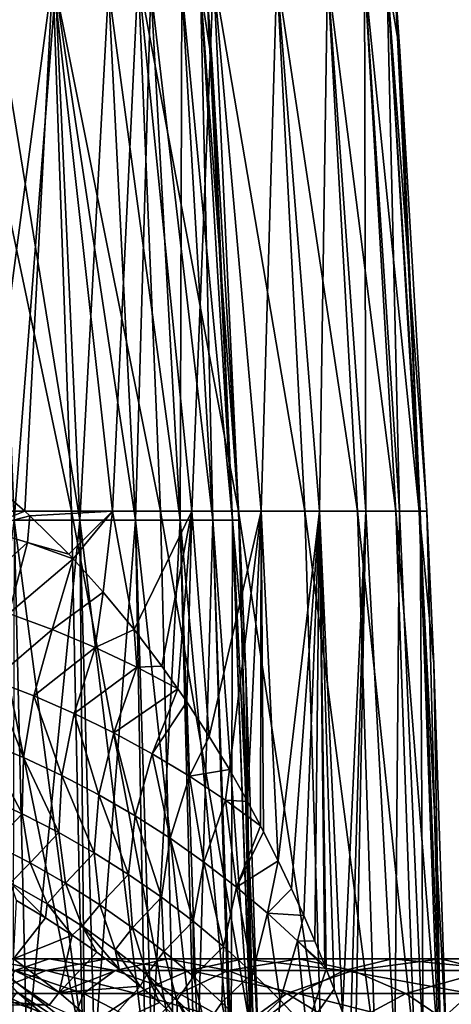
# Model space of a CAD drawing. Header units: metres. Extents: x -62 to 300, y -109 to 109.
# Tile 389 of 656: x 7.59 to 15.16, y 10.18 to 27.45. Entities that reach past the tile are written whole.
import ezdxf

# ---------------------------------------------------------------- set-up
doc = ezdxf.new("R2010")
doc.units = ezdxf.units.M
doc.layers.add('solid_500635', color=7, linetype='CONTINUOUS')

msp = doc.modelspace()

# ---------------------------------------------------------------- linework, layer by layer
at = {"layer": 'solid_500635'}
for points in [[(7.001509, 19.409229, -12.934545), (6.517804, 28.239803, -12.578791), (8.169909, 28.239803, -11.574123)], [(6.517804, 28.239803, 12.578791), (6.77978, 18.826296, 13.084382), (8.498289, 18.826296, 12.039333)], [(8.169909, 28.239803, 11.574123), (6.517804, 28.239803, 12.578791), (8.498289, 18.826296, 12.039333)], [(7.679565, 18.827463, -12.577324), (7.001509, 19.409229, -12.934545), (8.169909, 28.239803, -11.574123)], [(9.217289, 18.826296, -11.498176), (7.679565, 18.827463, -12.577324), (8.169909, 28.239803, -11.574123)], [(9.217289, 18.826296, -11.498176), (8.169909, 28.239803, -11.574123), (9.669823, 28.239803, -10.353852)], [(8.169909, 28.239803, 11.574123), (8.498289, 18.826296, 12.039333), (10.058492, 18.826296, 10.770015)], [(9.669823, 28.239803, 10.353852), (8.169909, 28.239803, 11.574123), (10.058492, 18.826296, 10.770015)], [(10.608264, 18.826296, -10.228939), (9.217289, 18.826296, -11.498176), (9.669823, 28.239803, -10.353852)], [(10.608264, 18.826296, -10.228939), (9.669823, 28.239803, -10.353852), (10.989607, 28.239803, -8.940708)], [(9.669823, 28.239803, 10.353852), (10.058492, 18.826296, 10.770015), (11.431323, 18.826296, 9.300071)], [(10.989607, 28.239803, 8.940708), (9.669823, 28.239803, 10.353852), (11.431323, 18.826296, 9.300071)], [(11.826034, 18.826296, -8.79269), (10.608264, 18.826296, -10.228939), (10.989607, 28.239803, -8.940708)], [(11.826034, 18.826296, -8.79269), (10.989607, 28.239803, -8.940708), (12.104675, 28.239803, -7.361016)], [(10.989607, 28.239803, 8.940708), (11.431323, 18.826296, 9.300071), (12.59121, 18.826296, 7.656885)], [(12.104675, 28.239803, 7.361016), (10.989607, 28.239803, 8.940708), (12.59121, 18.826296, 7.656885)], [(12.850714, 18.826296, -7.212878), (11.826034, 18.826296, -8.79269), (12.104675, 28.239803, -7.361016)], [(12.850714, 18.826296, -7.212878), (12.104675, 28.239803, -7.361016), (12.994257, 28.239803, -5.644202)], [(12.104675, 28.239803, 7.361016), (12.59121, 18.826296, 7.656885), (13.516547, 18.826296, 5.871065)], [(12.994257, 28.239803, 5.644202), (12.104675, 28.239803, 7.361016), (13.516547, 18.826296, 5.871065)], [(13.665575, 18.826296, -5.515299), (12.850714, 18.826296, -7.212878), (12.994257, 28.239803, -5.644202)], [(13.665575, 18.826296, -5.515299), (12.994257, 28.239803, -5.644202), (13.64178, 28.239803, -3.822248)], [(12.994257, 28.239803, 5.644202), (13.516547, 18.826296, 5.871065), (14.190097, 18.826296, 3.975879)], [(13.64178, 28.239803, 3.822248), (12.994257, 28.239803, 5.644202), (14.190097, 18.826296, 3.975879)], [(14.257312, 18.826296, -3.727669), (13.64178, 28.239803, -3.822248), (14.035182, 28.239803, -1.929091)], [(14.257312, 18.826296, -3.727669), (13.665575, 18.826296, -5.515299), (13.64178, 28.239803, -3.822248)], [(13.64178, 28.239803, 3.822248), (14.190097, 18.826296, 3.975879), (14.599312, 18.826296, 2.006629)], [(14.035182, 28.239803, 1.929091), (13.64178, 28.239803, 3.822248), (14.599312, 18.826296, 2.006629)], [(14.616263, 18.826296, -1.879176), (14.035182, 28.239803, -1.929091), (14.167135, 28.239803)], [(14.616263, 18.826296, -1.879176), (14.257312, 18.826296, -3.727669), (14.035182, 28.239803, -1.929091)], [(14.035182, 28.239803, 1.929091), (14.262333, 26.897242), (14.167135, 28.239803)], [(14.035182, 28.239803, 1.929091), (14.736568, 18.826296), (14.262333, 26.897242)], [(14.035182, 28.239803, 1.929091), (14.599312, 18.826296, 2.006629), (14.736568, 18.826296)], [(14.262333, 26.897242), (14.616263, 18.826296, -1.879176), (14.167135, 28.239803)], [(7.491882, 18.666904, 8.646093), (7.12214, 28.000711, 8.219388), (8.219388, 28.000711, 7.12214)], [(7.12214, 28.000711, -8.219388), (7.491882, 18.666904, -8.646093), (8.646093, 18.666904, -7.491882)], [(8.219388, 28.000711, -7.12214), (7.12214, 28.000711, -8.219388), (8.646093, 18.666904, -7.491882)], [(8.646093, 18.666904, 7.491882), (7.491882, 18.666904, 8.646093), (8.219388, 28.000711, 7.12214)], [(8.646093, 18.666904, 7.491882), (8.219388, 28.000711, 7.12214), (9.149312, 28.000711, 5.879906)], [(8.219388, 28.000711, -7.12214), (8.646093, 18.666904, -7.491882), (9.624294, 18.666904, -6.185158)], [(9.149312, 28.000711, -5.879906), (8.219388, 28.000711, -7.12214), (9.624294, 18.666904, -6.185158)], [(9.624294, 18.666904, 6.185158), (8.646093, 18.666904, 7.491882), (9.149312, 28.000711, 5.879906)], [(9.624294, 18.666904, 6.185158), (9.149312, 28.000711, 5.879906), (9.892983, 28.000711, 4.517974)], [(9.149312, 28.000711, -5.879906), (9.624294, 18.666904, -6.185158), (10.406572, 18.666904, -4.752522)], [(9.892983, 28.000711, -4.517974), (9.149312, 28.000711, -5.879906), (10.406572, 18.666904, -4.752522)], [(10.406572, 18.666904, 4.752522), (9.624294, 18.666904, 6.185158), (9.892983, 28.000711, 4.517974)], [(10.406572, 18.666904, 4.752522), (9.892983, 28.000711, 4.517974), (10.435262, 28.000711, 3.064069)], [(9.892983, 28.000711, -4.517974), (10.406572, 18.666904, -4.752522), (10.977003, 18.666904, -3.223139)], [(10.435262, 28.000711, -3.064069), (9.892983, 28.000711, -4.517974), (10.977003, 18.666904, -3.223139)], [(10.977003, 18.666904, 3.223139), (10.406572, 18.666904, 4.752522), (10.435262, 28.000711, 3.064069)], [(10.977003, 18.666904, 3.223139), (10.435262, 28.000711, 3.064069), (10.765108, 28.000711, 1.547789)], [(10.435262, 28.000711, -3.064069), (10.977003, 18.666904, -3.223139), (11.323974, 18.666904, -1.628142)], [(10.765108, 28.000711, -1.547789), (10.435262, 28.000711, -3.064069), (11.323974, 18.666904, -1.628142)], [(11.323974, 18.666904, 1.628142), (10.765108, 28.000711, 1.547789), (10.875809, 28.000711)], [(11.323974, 18.666904, 1.628142), (10.977003, 18.666904, 3.223139), (10.765108, 28.000711, 1.547789)], [(10.765108, 28.000711, -1.547789), (10.9702, 26.669518), (10.875809, 28.000711)], [(10.765108, 28.000711, -1.547789), (11.44042, 18.666904), (10.9702, 26.669518)], [(10.765108, 28.000711, -1.547789), (11.323974, 18.666904, -1.628142), (11.44042, 18.666904)], [(10.9702, 26.669518), (11.323974, 18.666904, 1.628142), (10.875809, 28.000711)], [(14.262333, 26.897242), (14.736568, 18.826296), (14.616263, 18.826296, -1.879176)], [(10.9702, 26.669518), (11.44042, 18.666904), (11.323974, 18.666904, 1.628142)], [(6.910528, 18.524807, -13.082123), (7.001509, 19.409229, -12.934545), (7.679565, 18.827463, -12.577324)], [(6.910528, 18.524807, -13.082123), (7.679565, 18.827463, -12.577324), (7.768233, 18.745173, -12.527426)], [(7.768233, 18.745173, -12.527426), (7.679565, 18.827463, -12.577324), (9.217289, 18.826296, -11.498176)], [(7.713636, 9.322167, 8.902011), (6.368235, 9.322167, 9.909166), (7.491882, 18.666904, 8.646093)], [(6.77978, 18.826296, 13.084382), (6.936902, 9.401768, 13.387612), (8.695237, 9.401768, 12.318344)], [(8.498289, 18.826296, 12.039333), (6.77978, 18.826296, 13.084382), (8.695237, 9.401768, 12.318344)], [(6.910528, 18.524807, -13.082123), (7.768233, 18.745173, -12.527426), (7.723671, 18.275021, -12.594853)], [(7.491882, 18.666904, -8.646093), (7.468592, 9.322167, -9.108574), (8.724834, 9.322167, -7.913485)], [(7.713636, 9.322167, 8.902011), (7.491882, 18.666904, 8.646093), (8.646093, 18.666904, 7.491882)], [(8.646093, 18.666904, -7.491882), (7.491882, 18.666904, -8.646093), (8.724834, 9.322167, -7.913485)], [(8.902011, 9.322167, 7.713636), (7.713636, 9.322167, 8.902011), (8.646093, 18.666904, 7.491882)], [(7.723671, 18.275021, -12.594853), (7.768233, 18.745173, -12.527426), (8.449534, 18.071903, -12.117207)], [(8.449534, 18.071903, -12.117207), (7.768233, 18.745173, -12.527426), (9.217289, 18.826296, -11.498176)], [(8.52974, 17.988594, -12.065606), (8.449534, 18.071903, -12.117207), (9.217289, 18.826296, -11.498176)], [(8.498289, 18.826296, 12.039333), (8.695237, 9.401768, 12.318344), (10.291596, 9.401768, 11.019609)], [(10.058492, 18.826296, 10.770015), (8.498289, 18.826296, 12.039333), (10.291596, 9.401768, 11.019609)], [(9.054617, 17.408625, -11.710209), (8.52974, 17.988594, -12.065606), (9.217289, 18.826296, -11.498176)], [(8.902011, 9.322167, 7.713636), (8.646093, 18.666904, 7.491882), (9.624294, 18.666904, 6.185158)], [(8.646093, 18.666904, -7.491882), (8.724834, 9.322167, -7.913485), (9.792025, 9.322167, -6.546926)], [(9.624294, 18.666904, -6.185158), (8.646093, 18.666904, -7.491882), (9.792025, 9.322167, -6.546926)], [(9.909166, 9.322167, 6.368235), (8.902011, 9.322167, 7.713636), (9.624294, 18.666904, 6.185158)], [(9.595858, 16.754028, -11.308648), (9.054617, 17.408625, -11.710209), (9.217289, 18.826296, -11.498176)], [(9.595858, 16.754028, -11.308648), (9.217289, 18.826296, -11.498176), (10.608264, 18.826296, -10.228939)], [(10.083865, 16.109718, -10.912783), (9.595858, 16.754028, -11.308648), (10.608264, 18.826296, -10.228939)], [(9.909166, 9.322167, 6.368235), (9.624294, 18.666904, 6.185158), (10.406572, 18.666904, 4.752522)], [(9.624294, 18.666904, -6.185158), (9.792025, 9.322167, -6.546926), (10.647039, 9.322167, -5.038506)], [(10.406572, 18.666904, -4.752522), (9.624294, 18.666904, -6.185158), (10.647039, 9.322167, -5.038506)], [(10.7146, 9.322167, 4.893194), (9.909166, 9.322167, 6.368235), (10.406572, 18.666904, 4.752522)], [(10.058492, 18.826296, 10.770015), (10.291596, 9.401768, 11.019609), (11.696243, 9.401768, 9.5156)], [(11.431323, 18.826296, 9.300071), (10.058492, 18.826296, 10.770015), (11.696243, 9.401768, 9.5156)], [(10.366788, 15.710565, -10.667133), (10.083865, 16.109718, -10.912783), (10.608264, 18.826296, -10.228939)], [(10.522658, 15.483098, -10.526289), (10.366788, 15.710565, -10.667133), (10.608264, 18.826296, -10.228939)], [(10.7146, 9.322167, 4.893194), (10.406572, 18.666904, 4.752522), (10.977003, 18.666904, 3.223139)], [(10.406572, 18.666904, -4.752522), (10.647039, 9.322167, -5.038506), (11.271352, 9.322167, -3.42091)], [(10.977003, 18.666904, -3.223139), (10.406572, 18.666904, -4.752522), (11.271352, 9.322167, -3.42091)], [(10.915764, 14.876837, -10.15279), (10.522658, 15.483098, -10.526289), (10.608264, 18.826296, -10.228939)], [(10.915764, 14.876837, -10.15279), (10.608264, 18.826296, -10.228939), (11.826034, 18.826296, -8.79269)], [(11.301914, 9.322167, 3.318542), (10.7146, 9.322167, 4.893194), (10.977003, 18.666904, 3.223139)], [(11.269158, 14.294381, -9.792338), (10.915764, 14.876837, -10.15279), (11.826034, 18.826296, -8.79269)], [(11.301914, 9.322167, 3.318542), (10.977003, 18.666904, 3.223139), (11.323974, 18.666904, 1.628142)], [(10.977003, 18.666904, -3.223139), (11.271352, 9.322167, -3.42091), (11.651433, 9.322167, -1.729189)], [(11.323974, 18.666904, -1.628142), (10.977003, 18.666904, -3.223139), (11.651433, 9.322167, -1.729189)], [(11.585601, 13.736415, -9.44762), (11.269158, 14.294381, -9.792338), (11.826034, 18.826296, -8.79269)], [(11.659155, 9.322167, 1.676333), (11.301914, 9.322167, 3.318542), (11.323974, 18.666904, 1.628142)], [(11.659155, 9.322167, 1.676333), (11.323974, 18.666904, 1.628142), (11.44042, 18.666904)], [(11.323974, 18.666904, -1.628142), (11.559745, 16.009855), (11.44042, 18.666904)], [(11.323974, 18.666904, -1.628142), (11.779049, 9.322167), (11.559745, 16.009855)], [(11.323974, 18.666904, -1.628142), (11.651433, 9.322167, -1.729189), (11.779049, 9.322167)], [(11.431323, 18.826296, 9.300071), (11.696243, 9.401768, 9.5156), (12.883012, 9.401768, 7.834333)], [(12.59121, 18.826296, 7.656885), (11.431323, 18.826296, 9.300071), (12.883012, 9.401768, 7.834333)], [(11.559745, 16.009855), (11.659155, 9.322167, 1.676333), (11.44042, 18.666904)], [(11.816131, 13.308127, -9.18191), (11.585601, 13.736415, -9.44762), (11.826034, 18.826296, -8.79269)], [(11.871106, 13.202764, -9.11661), (11.816131, 13.308127, -9.18191), (11.826034, 18.826296, -8.79269)], [(12.127996, 12.692999, -8.800848), (11.826034, 18.826296, -8.79269), (12.850714, 18.826296, -7.212878)], [(12.127996, 12.692999, -8.800848), (11.871106, 13.202764, -9.11661), (11.826034, 18.826296, -8.79269)], [(12.361481, 12.20448, -8.497358), (12.127996, 12.692999, -8.800848), (12.850714, 18.826296, -7.212878)], [(12.573392, 11.736562, -8.206865), (12.361481, 12.20448, -8.497358), (12.850714, 18.826296, -7.212878)], [(12.767215, 11.286845, -7.927186), (12.573392, 11.736562, -8.206865), (12.850714, 18.826296, -7.212878)], [(12.59121, 18.826296, 7.656885), (12.883012, 9.401768, 7.834333), (13.829793, 9.401768, 6.007127)], [(13.516547, 18.826296, 5.871065), (12.59121, 18.826296, 7.656885), (13.829793, 9.401768, 6.007127)], [(12.94438, 10.854982, -7.658594), (12.767215, 11.286845, -7.927186), (12.850714, 18.826296, -7.212878)], [(13.255764, 10.041347, -7.152099), (12.850714, 18.826296, -7.212878), (13.665575, 18.826296, -5.515299)], [(12.970071, 10.790668, -7.618531), (12.94438, 10.854982, -7.658594), (12.850714, 18.826296, -7.212878)], [(13.106702, 10.440172, -7.40044), (12.970071, 10.790668, -7.618531), (12.850714, 18.826296, -7.212878)], [(13.255764, 10.041347, -7.152099), (13.106702, 10.440172, -7.40044), (12.850714, 18.826296, -7.212878)], [(13.392694, 9.658046, -6.913432), (13.255764, 10.041347, -7.152099), (13.665575, 18.826296, -5.515299)], [(13.392694, 9.658046, -6.913432), (13.665575, 18.826296, -5.515299), (13.481404, 9.400354, -6.75289)], [(13.481404, 9.400354, -6.75289), (13.665575, 18.826296, -5.515299), (14.172503, 9.401768, -5.146739)], [(13.516547, 18.826296, 5.871065), (13.829793, 9.401768, 6.007127), (14.518952, 9.401768, 4.068019)], [(14.190097, 18.826296, 3.975879), (13.516547, 18.826296, 5.871065), (14.518952, 9.401768, 4.068019)], [(14.172503, 9.401768, -5.146739), (13.665575, 18.826296, -5.515299), (14.257312, 18.826296, -3.727669)], [(14.172503, 9.401768, -5.146739), (14.257312, 18.826296, -3.727669), (14.673335, 9.401768, -3.470157)], [(14.190097, 18.826296, 3.975879), (14.518952, 9.401768, 4.068019), (14.937651, 9.401768, 2.053133)], [(14.599312, 18.826296, 2.006629), (14.190097, 18.826296, 3.975879), (14.937651, 9.401768, 2.053133)], [(14.673335, 9.401768, -3.470157), (14.257312, 18.826296, -3.727669), (14.616263, 18.826296, -1.879176)], [(14.599312, 18.826296, 2.006629), (14.856912, 16.146561), (14.736568, 18.826296)], [(14.599312, 18.826296, 2.006629), (15.078089, 9.401768), (14.856912, 16.146561)], [(14.599312, 18.826296, 2.006629), (14.937651, 9.401768, 2.053133), (15.078089, 9.401768)], [(14.976559, 9.401768, -1.746841), (14.616263, 18.826296, -1.879176), (14.736568, 18.826296)], [(14.673335, 9.401768, -3.470157), (14.616263, 18.826296, -1.879176), (14.976559, 9.401768, -1.746841)], [(14.856912, 16.146561), (14.976559, 9.401768, -1.746841), (14.736568, 18.826296)], [(6.910528, 18.524807, -13.082123), (7.723671, 18.275021, -12.594853), (6.623574, 17.275433, -13.588292)], [(7.723671, 18.275021, -12.594853), (7.39771, 17.029284, -13.078799), (6.623574, 17.275433, -13.588292)], [(7.723671, 18.275021, -12.594853), (8.52974, 17.988594, -12.065606), (7.39771, 17.029284, -13.078799)], [(7.723671, 18.275021, -12.594853), (8.449534, 18.071903, -12.117207), (8.52974, 17.988594, -12.065606)], [(7.39771, 17.029284, -13.078799), (8.52974, 17.988594, -12.065606), (8.161333, 16.749327, -12.528806)], [(8.161333, 16.749327, -12.528806), (8.52974, 17.988594, -12.065606), (9.054617, 17.408625, -11.710209)], [(8.161333, 16.749327, -12.528806), (9.054617, 17.408625, -11.710209), (8.911721, 16.436291, -11.941768)], [(8.911721, 16.436291, -11.941768), (9.054617, 17.408625, -11.710209), (9.595858, 16.754028, -11.308648)], [(7.39771, 17.029284, -13.078799), (8.161333, 16.749327, -12.528806), (7.116663, 15.865381, -13.793311)], [(8.161333, 16.749327, -12.528806), (7.839254, 15.587601, -13.228689), (7.116663, 15.865381, -13.793311)], [(8.161333, 16.749327, -12.528806), (8.911721, 16.436291, -11.941768), (7.839254, 15.587601, -13.228689)], [(8.911721, 16.436291, -11.941768), (9.595858, 16.754028, -11.308648), (9.646615, 16.090965, -11.321022)], [(9.646615, 16.090965, -11.321022), (9.595858, 16.754028, -11.308648), (10.083865, 16.109718, -10.912783)], [(8.911721, 16.436291, -11.941768), (8.547489, 15.279006, -12.627511), (7.839254, 15.587601, -13.228689)], [(8.911721, 16.436291, -11.941768), (9.646615, 16.090965, -11.321022), (8.547489, 15.279006, -12.627511)], [(9.646615, 16.090965, -11.321022), (9.23945, 14.940466, -11.993211), (8.547489, 15.279006, -12.627511)], [(9.646615, 16.090965, -11.321022), (10.366788, 15.710565, -10.667133), (9.23945, 14.940466, -11.993211)], [(9.646615, 16.090965, -11.321022), (10.083865, 16.109718, -10.912783), (10.366788, 15.710565, -10.667133)], [(14.856912, 16.146561), (15.078089, 9.401768), (14.976559, 9.401768, -1.746841)], [(11.559745, 16.009855), (11.779049, 9.322167), (11.659155, 9.322167, 1.676333)], [(7.116663, 15.865381, -13.793311), (7.6548, 14.503238, -14.092521), (6.966352, 14.788323, -14.672418)], [(7.116663, 15.865381, -13.793311), (7.839254, 15.587601, -13.228689), (7.6548, 14.503238, -14.092521)], [(7.839254, 15.587601, -13.228689), (8.326653, 14.189626, -13.476731), (7.6548, 14.503238, -14.092521)], [(7.839254, 15.587601, -13.228689), (8.547489, 15.279006, -12.627511), (8.326653, 14.189626, -13.476731)], [(9.23945, 14.940466, -11.993211), (10.366788, 15.710565, -10.667133), (9.91342, 14.573168, -11.328937)], [(9.91342, 14.573168, -11.328937), (10.366788, 15.710565, -10.667133), (10.522658, 15.483098, -10.526289)], [(9.91342, 14.573168, -11.328937), (10.522658, 15.483098, -10.526289), (10.568018, 14.178252, -10.637564)], [(10.568018, 14.178252, -10.637564), (10.522658, 15.483098, -10.526289), (10.915764, 14.876837, -10.15279)], [(8.547489, 15.279006, -12.627511), (8.980439, 13.848513, -12.828575), (8.326653, 14.189626, -13.476731)], [(8.547489, 15.279006, -12.627511), (9.23945, 14.940466, -11.993211), (8.980439, 13.848513, -12.828575)], [(9.23945, 14.940466, -11.993211), (9.61486, 13.481159, -12.151286), (8.980439, 13.848513, -12.828575)], [(9.23945, 14.940466, -11.993211), (9.91342, 14.573168, -11.328937), (9.61486, 13.481159, -12.151286)], [(10.568018, 14.178252, -10.637564), (10.915764, 14.876837, -10.15279), (11.269158, 14.294381, -9.792338)], [(6.966352, 14.788323, -14.672418), (7.630902, 13.517708, -15.083373), (6.967365, 13.820786, -15.680988)], [(6.966352, 14.788323, -14.672418), (7.6548, 14.503238, -14.092521), (7.630902, 13.517708, -15.083373)], [(9.91342, 14.573168, -11.328937), (10.228901, 13.088746, -11.447765), (9.61486, 13.481159, -12.151286)], [(9.91342, 14.573168, -11.328937), (10.568018, 14.178252, -10.637564), (10.228901, 13.088746, -11.447765)], [(7.6548, 14.503238, -14.092521), (8.274431, 13.188225, -14.450599), (7.630902, 13.517708, -15.083373)], [(7.6548, 14.503238, -14.092521), (8.326653, 14.189626, -13.476731), (8.274431, 13.188225, -14.450599)], [(8.326653, 14.189626, -13.476731), (8.897009, 12.833601, -13.786299), (8.274431, 13.188225, -14.450599)], [(8.326653, 14.189626, -13.476731), (8.980439, 13.848513, -12.828575), (8.897009, 12.833601, -13.786299)], [(10.568018, 14.178252, -10.637564), (10.821725, 12.672523, -10.720634), (10.228901, 13.088746, -11.447765)], [(10.568018, 14.178252, -10.637564), (11.269158, 14.294381, -9.792338), (11.202077, 13.756979, -9.921693)], [(10.568018, 14.178252, -10.637564), (11.202077, 13.756979, -9.921693), (10.821725, 12.672523, -10.720634)], [(11.202077, 13.756979, -9.921693), (11.269158, 14.294381, -9.792338), (11.585601, 13.736415, -9.44762)], [(6.967365, 13.820786, -15.680988), (7.630902, 13.517708, -15.083373), (7.121879, 12.98697, -16.78993)], [(8.980439, 13.848513, -12.828575), (9.497834, 12.455242, -13.093803), (8.897009, 12.833601, -13.786299)], [(8.980439, 13.848513, -12.828575), (9.61486, 13.481159, -12.151286), (9.497834, 12.455242, -13.093803)], [(11.202077, 13.756979, -9.921693), (11.392674, 12.233654, -9.972236), (10.821725, 12.672523, -10.720634)], [(11.202077, 13.756979, -9.921693), (11.585601, 13.736415, -9.44762), (11.816131, 13.308127, -9.18191)], [(11.202077, 13.756979, -9.921693), (11.816131, 13.308127, -9.18191), (11.392674, 12.233654, -9.972236)], [(7.630902, 13.517708, -15.083373), (7.770504, 12.655461, -16.172205), (7.121879, 12.98697, -16.78993)], [(7.630902, 13.517708, -15.083373), (8.274431, 13.188225, -14.450599), (7.770504, 12.655461, -16.172205)], [(9.61486, 13.481159, -12.151286), (10.076338, 12.054416, -12.376048), (9.497834, 12.455242, -13.093803)], [(9.61486, 13.481159, -12.151286), (10.228901, 13.088746, -11.447765), (10.076338, 12.054416, -12.376048)], [(11.392674, 12.233654, -9.972236), (11.816131, 13.308127, -9.18191), (11.871106, 13.202764, -9.11661)], [(8.274431, 13.188225, -14.450599), (8.3946, 12.299441, -15.520093), (7.770504, 12.655461, -16.172205)], [(8.274431, 13.188225, -14.450599), (8.897009, 12.833601, -13.786299), (8.3946, 12.299441, -15.520093)], [(11.392674, 12.233654, -9.972236), (11.871106, 13.202764, -9.11661), (12.127996, 12.692999, -8.800848)], [(7.121879, 12.98697, -16.78993), (7.770504, 12.655461, -16.172205), (7.425551, 12.308178, -17.969627)], [(10.228901, 13.088746, -11.447765), (10.632083, 11.632412, -11.63568), (10.076338, 12.054416, -12.376048)], [(10.228901, 13.088746, -11.447765), (10.821725, 12.672523, -10.720634), (10.632083, 11.632412, -11.63568)], [(8.897009, 12.833601, -13.786299), (8.993819, 11.92049, -14.837356), (8.3946, 12.299441, -15.520093)], [(8.897009, 12.833601, -13.786299), (9.497834, 12.455242, -13.093803), (8.993819, 11.92049, -14.837356)], [(7.770504, 12.655461, -16.172205), (8.069499, 11.938523, -17.329918), (7.425551, 12.308178, -17.969627)], [(7.770504, 12.655461, -16.172205), (8.3946, 12.299441, -15.520093), (8.069499, 11.938523, -17.329918)], [(10.821725, 12.672523, -10.720634), (11.164762, 11.190397, -10.875041), (10.632083, 11.632412, -11.63568)], [(10.821725, 12.672523, -10.720634), (11.392674, 12.233654, -9.972236), (11.164762, 11.190397, -10.875041)], [(11.392674, 12.233654, -9.972236), (12.127996, 12.692999, -8.800848), (11.941223, 11.773254, -9.204674)], [(11.941223, 11.773254, -9.204674), (12.127996, 12.692999, -8.800848), (12.361481, 12.20448, -8.497358)], [(9.497834, 12.455242, -13.093803), (9.567934, 11.520223, -14.12743), (8.993819, 11.92049, -14.837356)], [(9.497834, 12.455242, -13.093803), (10.076338, 12.054416, -12.376048), (9.567934, 11.520223, -14.12743)], [(7.425551, 12.308178, -17.969627), (8.044282, 11.695313, -19.003397), (7.536239, 11.998814, -19.490721)], [(7.425551, 12.308178, -17.969627), (8.069499, 11.938523, -17.329918), (8.044282, 11.695313, -19.003397)], [(8.3946, 12.299441, -15.520093), (8.6834, 11.545988, -16.656626), (8.069499, 11.938523, -17.329918)], [(8.3946, 12.299441, -15.520093), (8.993819, 11.92049, -14.837356), (8.6834, 11.545988, -16.656626)], [(11.392674, 12.233654, -9.972236), (11.674156, 10.729477, -10.096222), (11.164762, 11.190397, -10.875041)], [(11.392674, 12.233654, -9.972236), (11.941223, 11.773254, -9.204674), (11.674156, 10.729477, -10.096222)], [(11.941223, 11.773254, -9.204674), (12.361481, 12.20448, -8.497358), (12.573392, 11.736562, -8.206865)], [(7.536239, 11.998814, -19.490721), (8.044282, 11.695313, -19.003397), (7.482812, 10.97527, -36.392689)], [(8.069499, 11.938523, -17.329918), (8.512527, 11.390618, -18.520929), (8.044282, 11.695313, -19.003397)], [(8.069499, 11.938523, -17.329918), (8.6834, 11.545988, -16.656626), (8.512527, 11.390618, -18.520929)], [(8.993819, 11.92049, -14.837356), (9.267565, 11.132545, -15.953648), (8.6834, 11.545988, -16.656626)], [(8.993819, 11.92049, -14.837356), (9.567934, 11.520223, -14.12743), (9.267565, 11.132545, -15.953648)], [(10.076338, 12.054416, -12.376048), (10.116883, 11.10005, -13.393293), (9.567934, 11.520223, -14.12743)], [(10.076338, 12.054416, -12.376048), (10.632083, 11.632412, -11.63568), (10.116883, 11.10005, -13.393293)], [(11.941223, 11.773254, -9.204674), (12.160118, 10.250666, -9.301091), (11.674156, 10.729477, -10.096222)], [(11.941223, 11.773254, -9.204674), (12.573392, 11.736562, -8.206865), (12.466951, 11.292371, -8.419828)], [(11.941223, 11.773254, -9.204674), (12.466951, 11.292371, -8.419828), (12.160118, 10.250666, -9.301091)], [(8.044282, 11.695313, -19.003397), (8.512527, 11.390618, -18.520929), (7.482812, 10.97527, -36.392689)], [(10.632083, 11.632412, -11.63568), (10.640694, 10.661337, -12.637624), (10.116883, 11.10005, -13.393293)], [(10.632083, 11.632412, -11.63568), (11.164762, 11.190397, -10.875041), (10.640694, 10.661337, -12.637624)], [(12.466951, 11.292371, -8.419828), (12.573392, 11.736562, -8.206865), (12.767215, 11.286845, -7.927186)], [(8.6834, 11.545988, -16.656626), (8.940487, 11.09012, -18.042458), (8.512527, 11.390618, -18.520929)], [(8.6834, 11.545988, -16.656626), (9.335552, 10.792518, -17.568764), (8.940487, 11.09012, -18.042458)], [(8.6834, 11.545988, -16.656626), (9.267565, 11.132545, -15.953648), (9.335552, 10.792518, -17.568764)], [(9.567934, 11.520223, -14.12743), (9.822392, 10.70007, -15.224541), (9.267565, 11.132545, -15.953648)], [(9.567934, 11.520223, -14.12743), (10.116883, 11.10005, -13.393293), (9.822392, 10.70007, -15.224541)], [(-8.10649, 10.162416, -38), (-6.5, 11.25833, -38), (8.10649, 10.162416, -38)], [(-6.5, 11.25833, -38), (6.5, 11.25833, -38), (8.10649, 10.162416, -38)], [(8.282072, 10.38539, -36.392689), (8.10649, 10.162416, -38), (6.5, 11.25833, -38)], [(8.282072, 10.38539, -36.392689), (6.5, 11.25833, -38), (7.482812, 10.97527, -36.392689)], [(8.512527, 11.390618, -18.520929), (8.282072, 10.38539, -36.392689), (7.482812, 10.97527, -36.392689)], [(8.512527, 11.390618, -18.520929), (8.940487, 11.09012, -18.042458), (8.282072, 10.38539, -36.392689)], [(12.466951, 11.292371, -8.419828), (12.622549, 9.754879, -8.491316), (12.160118, 10.250666, -9.301091)], [(12.466951, 11.292371, -8.419828), (12.767215, 11.286845, -7.927186), (12.94438, 10.854982, -7.658594)], [(12.466951, 11.292371, -8.419828), (12.94438, 10.854982, -7.658594), (12.970071, 10.790668, -7.618531)], [(12.466951, 11.292371, -8.419828), (12.970071, 10.790668, -7.618531), (12.622549, 9.754879, -8.491316)], [(8.940487, 11.09012, -18.042458), (9.335552, 10.792518, -17.568764), (8.282072, 10.38539, -36.392689)], [(9.267565, 11.132545, -15.953648), (9.703458, 10.496387, -17.100986), (9.335552, 10.792518, -17.568764)], [(9.267565, 11.132545, -15.953648), (9.822392, 10.70007, -15.224541), (9.703458, 10.496387, -17.100986)], [(10.116883, 11.10005, -13.393293), (10.348387, 10.250168, -14.472328), (9.822392, 10.70007, -15.224541)], [(10.116883, 11.10005, -13.393293), (10.640694, 10.661337, -12.637624), (10.348387, 10.250168, -14.472328)], [(11.164762, 11.190397, -10.875041), (11.139464, 10.205294, -11.862761), (10.640694, 10.661337, -12.637624)], [(11.164762, 11.190397, -10.875041), (11.674156, 10.729477, -10.096222), (11.139464, 10.205294, -11.862761)], [(8.804487, 9.564364, -38), (7.109881, 10.883297, -38), (-8.804487, 9.564364, -38)], [(8.052816, 10.769925, -82.685196), (5.77967, 10.769925, -80.13295), (6.937027, 10.974357, -79.198746)], [(8.105265, 10.974357, -78.25576), (6.260982, 10.974357, -75.729424), (7.503398, 10.769925, -74.911736)], [(8.105265, 10.974357, -78.25576), (6.937027, 10.974357, -79.198746), (6.260982, 10.974357, -75.729424)], [(9.114226, 10.974357, -81.643272), (6.937027, 10.974357, -79.198746), (8.105265, 10.974357, -78.25576)], [(9.114226, 10.974357, -81.643272), (8.052816, 10.769925, -82.685196), (6.937027, 10.974357, -79.198746)], [(7.547461, 10.388188, -42.863949), (7.109881, 10.883297, -38), (8.804487, 9.564364, -38)], [(9.262622, 10.769925, -77.321556), (8.105265, 10.974357, -78.25576), (7.503398, 10.769925, -74.911736)], [(10.562525, 10.769925, -85.005226), (8.052816, 10.769925, -82.685196), (9.114226, 10.974357, -81.643272)], [(10.185616, 10.974357, -80.591545), (8.105265, 10.974357, -78.25576), (9.262622, 10.769925, -77.321556)], [(10.185616, 10.974357, -80.591545), (9.114226, 10.974357, -81.643272), (8.105265, 10.974357, -78.25576)], [(11.518003, 10.974357, -83.865372), (9.114226, 10.974357, -81.643272), (10.185616, 10.974357, -80.591545)], [(11.518003, 10.974357, -83.865372), (10.562525, 10.769925, -85.005226), (9.114226, 10.974357, -81.643272)], [(11.247026, 10.769925, -79.549614), (10.185616, 10.974357, -80.591545), (9.262622, 10.769925, -77.321556)], [(12.482466, 10.974357, -82.714806), (10.185616, 10.974357, -80.591545), (11.247026, 10.769925, -79.549614)], [(12.482466, 10.974357, -82.714806), (11.518003, 10.974357, -83.865372), (10.185616, 10.974357, -80.591545)], [(13.285187, 10.769925, -87.071213), (10.562525, 10.769925, -85.005226), (11.518003, 10.974357, -83.865372)], [(13.437945, 10.769925, -81.574951), (12.482466, 10.974357, -82.714806), (11.247026, 10.769925, -79.549614)], [(14.125746, 10.974357, -85.844154), (11.518003, 10.974357, -83.865372), (12.482466, 10.974357, -82.714806)], [(14.125746, 10.974357, -85.844154), (13.285187, 10.769925, -87.071213), (11.518003, 10.974357, -83.865372)], [(14.974207, 10.974357, -84.60556), (12.482466, 10.974357, -82.714806), (13.437945, 10.769925, -81.574951)], [(14.974207, 10.974357, -84.60556), (14.125746, 10.974357, -85.844154), (12.482466, 10.974357, -82.714806)], [(16.195189, 10.769925, -88.863716), (13.285187, 10.769925, -87.071213), (14.125746, 10.974357, -85.844154)], [(15.814767, 10.769925, -83.37851), (14.974207, 10.974357, -84.60556), (13.437945, 10.769925, -81.574951)], [(16.91292, 10.974357, -87.561005), (14.125746, 10.974357, -85.844154), (14.974207, 10.974357, -84.60556)], [(16.91292, 10.974357, -87.561005), (16.195189, 10.769925, -88.863716), (14.125746, 10.974357, -85.844154)], [(17.6374, 10.974357, -86.24604), (14.974207, 10.974357, -84.60556), (15.814767, 10.769925, -83.37851)], [(17.6374, 10.974357, -86.24604), (16.91292, 10.974357, -87.561005), (14.974207, 10.974357, -84.60556)], [(8.052816, 10.769925, -82.685196), (7.021157, 10.36487, -83.697922), (5.77967, 10.769925, -80.13295)], [(9.633827, 10.36487, -86.113136), (7.021157, 10.36487, -83.697922), (8.052816, 10.769925, -82.685196)], [(8.710989, 10.36487, -74.116974), (7.503398, 10.769925, -74.911736), (7.264811, 10.36487, -71.668785)], [(9.262622, 10.769925, -77.321556), (7.503398, 10.769925, -74.911736), (8.710989, 10.36487, -74.116974)], [(10.562525, 10.769925, -85.005226), (9.633827, 10.36487, -86.113136), (8.052816, 10.769925, -82.685196)], [(9.335552, 10.792518, -17.568764), (9.703458, 10.496387, -17.100986), (8.282072, 10.38539, -36.392689)], [(10.387538, 10.36487, -76.413544), (9.262622, 10.769925, -77.321556), (8.710989, 10.36487, -74.116974)], [(11.247026, 10.769925, -79.549614), (9.262622, 10.769925, -77.321556), (10.387538, 10.36487, -76.413544)], [(12.468188, 10.36487, -88.263878), (9.633827, 10.36487, -86.113136), (10.562525, 10.769925, -85.005226)], [(12.278687, 10.36487, -78.536888), (11.247026, 10.769925, -79.549614), (10.387538, 10.36487, -76.413544)], [(13.285187, 10.769925, -87.071213), (12.468188, 10.36487, -88.263878), (10.562525, 10.769925, -85.005226)], [(11.674156, 10.729477, -10.096222), (11.613337, 9.733037, -11.070792), (11.139464, 10.205294, -11.862761)], [(13.437945, 10.769925, -81.574951), (11.247026, 10.769925, -79.549614), (12.278687, 10.36487, -78.536888)], [(11.674156, 10.729477, -10.096222), (12.160118, 10.250666, -9.301091), (11.613337, 9.733037, -11.070792)], [(14.366642, 10.36487, -80.467041), (13.437945, 10.769925, -81.574951), (12.278687, 10.36487, -78.536888)], [(15.497574, 10.36487, -90.129921), (12.468188, 10.36487, -88.263878), (13.285187, 10.769925, -87.071213)], [(12.622549, 9.754879, -8.491316), (12.970071, 10.790668, -7.618531), (13.106702, 10.440172, -7.40044)], [(16.195189, 10.769925, -88.863716), (15.497574, 10.36487, -90.129921), (13.285187, 10.769925, -87.071213)], [(15.814767, 10.769925, -83.37851), (13.437945, 10.769925, -81.574951), (14.366642, 10.36487, -80.467041)], [(16.631765, 10.36487, -82.185844), (15.814767, 10.769925, -83.37851), (14.366642, 10.36487, -80.467041)], [(9.822392, 10.70007, -15.224541), (10.043508, 10.205474, -16.63917), (9.703458, 10.496387, -17.100986)], [(9.822392, 10.70007, -15.224541), (10.358835, 9.919452, -16.188284), (10.043508, 10.205474, -16.63917)], [(9.822392, 10.70007, -15.224541), (10.348387, 10.250168, -14.472328), (10.358835, 9.919452, -16.188284)], [(10.640694, 10.661337, -12.637624), (10.846088, 9.784317, -13.69972), (10.348387, 10.250168, -14.472328)], [(10.640694, 10.661337, -12.637624), (11.139464, 10.205294, -11.862761), (10.846088, 9.784317, -13.69972)], [(8.749212, 9.766737, -87.168449), (6.038466, 9.766737, -84.662575), (7.021157, 10.36487, -83.697922)], [(9.633827, 10.36487, -86.113136), (8.749212, 9.766737, -87.168449), (7.021157, 10.36487, -83.697922)], [(8.483012, 9.766737, -71.026733), (7.264811, 10.36487, -71.668785), (7.337279, 9.766737, -68.570999)], [(8.710989, 10.36487, -74.116974), (7.264811, 10.36487, -71.668785), (8.483012, 9.766737, -71.026733)], [(9.07961, 9.07961, -42.863949), (7.337335, 10.098974, -47.727131), (7.547461, 10.388188, -42.863949)], [(9.07961, 9.07961, -42.863949), (7.547461, 10.388188, -42.863949), (8.804487, 9.564364, -38)], [(9.035015, 9.737431, -36.392689), (8.10649, 10.162416, -38), (8.282072, 10.38539, -36.392689)], [(9.703458, 10.496387, -17.100986), (9.035015, 9.737431, -36.392689), (8.282072, 10.38539, -36.392689)], [(9.861261, 9.766737, -73.359924), (8.710989, 10.36487, -74.116974), (8.483012, 9.766737, -71.026733)], [(10.387538, 10.36487, -76.413544), (8.710989, 10.36487, -74.116974), (9.861261, 9.766737, -73.359924)], [(11.689969, 9.766737, -89.399925), (8.749212, 9.766737, -87.168449), (9.633827, 10.36487, -86.113136)], [(9.703458, 10.496387, -17.100986), (10.043508, 10.205474, -16.63917), (9.035015, 9.737431, -36.392689)], [(12.468188, 10.36487, -88.263878), (11.689969, 9.766737, -89.399925), (9.633827, 10.36487, -86.113136)], [(11.45906, 9.766737, -75.548622), (10.387538, 10.36487, -76.413544), (9.861261, 9.766737, -73.359924)], [(12.278687, 10.36487, -78.536888), (10.387538, 10.36487, -76.413544), (11.45906, 9.766737, -75.548622)], [(13.261376, 9.766737, -77.572235), (12.278687, 10.36487, -78.536888), (11.45906, 9.766737, -75.548622)], [(14.833073, 9.766737, -91.336021), (11.689969, 9.766737, -89.399925), (12.468188, 10.36487, -88.263878)], [(14.366642, 10.36487, -80.467041), (12.278687, 10.36487, -78.536888), (13.261376, 9.766737, -77.572235)], [(15.497574, 10.36487, -90.129921), (14.833073, 9.766737, -91.336021), (12.468188, 10.36487, -88.263878)], [(12.622549, 9.754879, -8.491316), (13.106702, 10.440172, -7.40044), (13.255764, 10.041347, -7.152099)], [(15.251258, 9.766737, -79.411728), (14.366642, 10.36487, -80.467041), (13.261376, 9.766737, -77.572235)], [(16.631765, 10.36487, -82.185844), (14.366642, 10.36487, -80.467041), (15.251258, 9.766737, -79.411728)], [(18.148954, 9.766737, -92.958511), (14.833073, 9.766737, -91.336021), (15.497574, 10.36487, -90.129921)], [(10.043508, 10.205474, -16.63917), (10.358835, 9.919452, -16.188284), (9.035015, 9.737431, -36.392689)], [(10.348387, 10.250168, -14.472328), (10.919363, 9.368931, -15.319341), (10.650002, 9.640587, -15.747971)], [(10.348387, 10.250168, -14.472328), (10.846088, 9.784317, -13.69972), (10.919363, 9.368931, -15.319341)], [(10.348387, 10.250168, -14.472328), (10.650002, 9.640587, -15.747971), (10.358835, 9.919452, -16.188284)], [(11.139464, 10.205294, -11.862761), (11.316051, 9.303802, -12.909061), (10.846088, 9.784317, -13.69972)], [(11.139464, 10.205294, -11.862761), (11.613337, 9.733037, -11.070792), (11.316051, 9.303802, -12.909061)], [(12.160118, 10.250666, -9.301091), (12.06248, 9.245573, -10.263567), (11.613337, 9.733037, -11.070792)], [(12.160118, 10.250666, -9.301091), (12.622549, 9.754879, -8.491316), (12.06248, 9.245573, -10.263567)]]:
    msp.add_3dface(points, dxfattribs=at)

doc.saveas('drawing.dxf')
